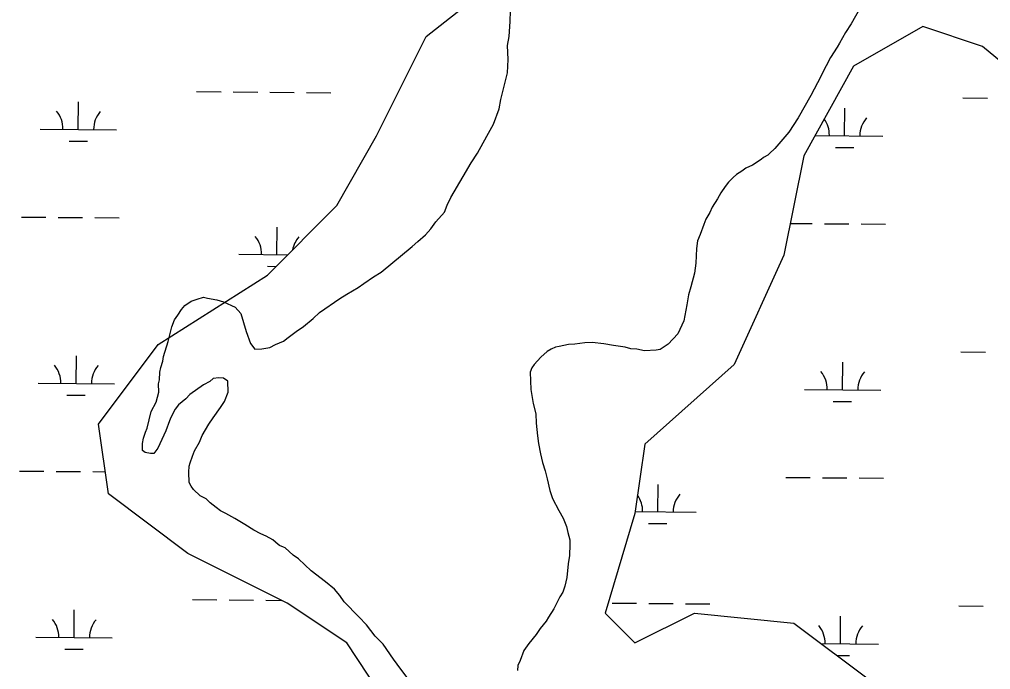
# Model space of a CAD drawing. Extents: x 3271442 to 3309282, y 752266 to 777610.
# Drawn here: x 3304785 to 3306057, y 772759 to 773610 of the extents above; entities that cross this region are included whole.
import ezdxf

# ---------------------------------------------------------------- set-up
doc = ezdxf.new("R2010")
doc.units = 0
doc.layers.add('V-SITE-VEGE', color=7, linetype='Continuous')
doc.layers.add('V-WETL-SWMP', color=7, linetype='Continuous')

msp = doc.modelspace()

# ---------------------------------------------------------------- linework, layer by layer
at = {"layer": 'V-SITE-VEGE'}
for points in [[(3304970.1, 773154.1), (3304972.8, 773162.6), (3304973.4, 773168.7), (3304979.6, 773188), (3304984.3, 773207.3), (3304987.8, 773216.6), (3304992.2, 773222.8), (3304997.3, 773229.9), (3305001.7, 773235.4), (3305009.9, 773241), (3305017.5, 773243.6), (3305025.8, 773246.1), (3305031.2, 773244.8), (3305043.5, 773242.9), (3305052, 773240.1), (3305067.5, 773233), (3305074.7, 773224.8), (3305081.6, 773201.4), (3305087.4, 773185.5), (3305093, 773178.1), (3305102.2, 773178.4), (3305112.8, 773180.3), (3305120.3, 773184.3), (3305130.9, 773188.5), (3305136.9, 773193.3), (3305147.3, 773201.3), (3305157, 773207.7), (3305169.6, 773218.1), (3305177.8, 773226), (3305204.7, 773244.5), (3305213.6, 773250.1), (3305228.6, 773259), (3305236.1, 773263.9), (3305248.8, 773272.7), (3305258.5, 773279.1), (3305299.4, 773312.6), (3305306.8, 773319), (3305316.5, 773327.7), (3305323.9, 773335.6), (3305330.4, 773345), (3305341.5, 773357.6), (3305345, 773366.8), (3305350, 773376.9), (3305365.9, 773404.2), (3305376.7, 773422.2), (3305384.7, 773434.6), (3305397, 773457.2), (3305405.6, 773472.8), (3305413.3, 773492.9), (3305415.2, 773505.2), (3305420.6, 773526), (3305424, 773539.9), (3305424.9, 773557.5), (3305424.3, 773575.8), (3305426.2, 773587.3), (3305427.8, 773607.2), (3305428.1, 773621)], [(3305885.7, 773624.1), (3305874.2, 773603.9), (3305866.9, 773592.9), (3305859, 773578.9), (3305856.1, 773573.5), (3305847.4, 773560.2), (3305841.6, 773549.3), (3305830.1, 773526.7), (3305821.5, 773510.4), (3305804.9, 773480.8), (3305792.6, 773462.1), (3305774.2, 773440.8), (3305767.5, 773434.5), (3305765.3, 773432.1), (3305759.3, 773428.9), (3305756.3, 773426.5), (3305745.1, 773419.2), (3305736.1, 773415.1), (3305730.9, 773411.1), (3305724.1, 773407), (3305719.7, 773403.1), (3305713.8, 773396.8), (3305709.4, 773391.3), (3305703.6, 773382.7), (3305699.2, 773374.9), (3305692, 773363.9), (3305689.1, 773357), (3305684.1, 773348.4), (3305681.2, 773341.4), (3305676.3, 773328.3), (3305672.8, 773319.8), (3305671.6, 773309.8), (3305670.7, 773290.7), (3305668.9, 773277.6), (3305664.1, 773259.9), (3305661.4, 773249.1), (3305658.8, 773236), (3305654.9, 773215.2), (3305647.1, 773198.2), (3305634.5, 773184.8), (3305624.1, 773177.5), (3305618.8, 773176.6), (3305603.5, 773176.1), (3305593.5, 773178), (3305585.8, 773178.5), (3305578.1, 773180.6), (3305562.8, 773183.1), (3305550.5, 773185), (3305535.1, 773186.8), (3305525.2, 773186.4), (3305512.3, 773184.5), (3305503.9, 773184.2), (3305491.8, 773181.5), (3305487.2, 773180.6), (3305481.2, 773178.1), (3305475.9, 773174.9), (3305467.8, 773167.7), (3305458.9, 773158.2), (3305456, 773153.6), (3305453.9, 773148.1), (3305454.7, 773125.3), (3305456.6, 773114.6), (3305457.6, 773107), (3305461.1, 773093.4), (3305461.5, 773081.2), (3305463.6, 773064.4), (3305464.7, 773054.5), (3305467.4, 773040.9), (3305470.1, 773029.5), (3305473.5, 773018.9), (3305476.2, 773008.3), (3305479.7, 772993.1), (3305483.2, 772982.6), (3305491.3, 772966.8), (3305497, 772957), (3305501.2, 772945.7), (3305503, 772938.1), (3305505.6, 772928.3), (3305505.8, 772922.2), (3305505.5, 772907.7), (3305503.6, 772896.9), (3305501.9, 772879.3)], [(3305299.5, 772738.8), (3305284.3, 772758.9), (3305274.7, 772772.3), (3305261.1, 772791.7), (3305250.8, 772802.1), (3305239.6, 772817), (3305229.3, 772827.4), (3305210.3, 772847.4), (3305204.7, 772855.6), (3305197.6, 772863.7), (3305185.8, 772873.3), (3305166.9, 772887.9), (3305150.4, 772903.4), (3305143.3, 772908.5), (3305133.1, 772918.1), (3305130.8, 772918.8), (3305125.3, 772920.9), (3305123.8, 772922.4), (3305116.7, 772928.3), (3305108.1, 772933.3), (3305101.1, 772936.1), (3305091.8, 772941.2), (3305080.1, 772948.4), (3305066.9, 772956.4), (3305055.2, 772962.9), (3305048.2, 772966.5), (3305042.7, 772970.9), (3305034.8, 772976.7), (3305029.3, 772981.9), (3305021.5, 772986.2), (3305012.9, 772994.3), (3305009.7, 772998.8), (3305007.2, 773003.3), (3305006.8, 773017), (3305007.3, 773024.7), (3305008.6, 773029.3), (3305011.4, 773037.8), (3305014.2, 773044.8), (3305020.7, 773056.5), (3305024.2, 773065), (3305032.9, 773079.8), (3305038.7, 773088.4), (3305048.2, 773101.7), (3305053.3, 773109.5), (3305058.3, 773121.9), (3305057.8, 773136.4), (3305052.3, 773140), (3305046.2, 773140.6), (3305038.6, 773139.6), (3305034.1, 773135.6), (3305025.8, 773131.5), (3305007.9, 773118.7), (3305002.8, 773113.2), (3304993.1, 773105.2), (3304988.7, 773099.7), (3304983, 773088.8), (3304981.6, 773084.2), (3304976.7, 773071), (3304968.8, 773054), (3304966, 773048.5), (3304960.9, 773041.5), (3304956.3, 773041.3), (3304949.4, 773042.6), (3304946.2, 773045.6), (3304945.9, 773054.7), (3304947.2, 773061.6), (3304950, 773069.4), (3304952.1, 773074.8), (3304957.5, 773096.4), (3304963.9, 773108.8), (3304967.3, 773121.9), (3304967, 773132.6), (3304968.3, 773138), (3304968.7, 773147.9), (3304970.1, 773154.1)], [(3305501.9, 772879.3), (3305499.2, 772867.7), (3305496.4, 772860), (3305492.8, 772853.8), (3305487.8, 772844.4), (3305484.9, 772838.2), (3305477.7, 772827.3), (3305474.8, 772821.8), (3305466.7, 772812.4), (3305461.6, 772804.6), (3305452.1, 772792.8), (3305445.5, 772783.4), (3305440.6, 772770.3), (3305437.8, 772764), (3305437.2, 772757.2)]]:
    msp.add_lwpolyline(points, dxfattribs=at)
at = {"layer": 'V-WETL-SWMP'}
for p, q in [((3305317.8, 773587.7), (3305499.9, 773730.9)), ((3305968.3, 773600.7), (3305877.3, 773548.6)), ((3306046.4, 773574.6), (3305968.3, 773600.7)), ((3305252.7, 773457.5), (3305317.8, 773587.7)), ((3306124.5, 773509.5), (3306046.4, 773574.6)), ((3305877.3, 773548.6), (3305812.2, 773431.4)), ((3305016.9, 773515.4), (3305048.9, 773515.1)), ((3305064.9, 773515), (3305096.9, 773514.7)), ((3305112.9, 773514.6), (3305144.9, 773514.3)), ((3305160.9, 773514.2), (3305192.9, 773513.9)), ((3306020.7, 773507.1), (3306052.7, 773506.9)), ((3304861.9, 773465.9), (3304862.2, 773501.9)), ((3305865.7, 773457.7), (3305866, 773493.7)), ((3304811.9, 773466.3), (3304911.9, 773465.5)), ((3305200.7, 773366.3), (3305252.7, 773457.5)), ((3305827, 773458), (3305915.7, 773457.2)), ((3304849.8, 773450.6), (3304873.8, 773450.4)), ((3305853.6, 773442.3), (3305877.6, 773442.1)), ((3305812.2, 773431.4), (3305786.2, 773301.2)), ((3305109.6, 773275.2), (3305200.7, 773366.3)), ((3304787.6, 773351.1), (3304819.6, 773350.8)), ((3304835.6, 773350.7), (3304867.6, 773350.4)), ((3304883.6, 773350.3), (3304915.6, 773350.1)), ((3305122, 773301.9), (3305122.3, 773337.9)), ((3305794.5, 773342.8), (3305823.3, 773342.6)), ((3305839.3, 773342.4), (3305871.3, 773342.2)), ((3305887.3, 773342), (3305919.3, 773341.8)), ((3305072, 773302.3), (3305136.2, 773301.8)), ((3305786.2, 773301.2), (3305721.1, 773158)), ((3305109.9, 773286.6), (3305120.9, 773286.5)), ((3304966.5, 773184), (3305109.6, 773275.2)), ((3304888.4, 773079.9), (3304966.5, 773184)), ((3306018, 773174.5), (3306050, 773174.2)), ((3304859.2, 773133.3), (3304859.5, 773169.3)), ((3305863, 773125), (3305863.3, 773161)), ((3305721.1, 773158), (3305604, 773053.8)), ((3304809.2, 773133.7), (3304909.2, 773132.9)), ((3305813, 773125.4), (3305913, 773124.6)), ((3304847.1, 773117.9), (3304871.1, 773117.7)), ((3305850.8, 773109.7), (3305874.8, 773109.5)), ((3304901.4, 772988.7), (3304888.4, 773079.9)), ((3305604, 773053.8), (3305591, 772962.7)), ((3304784.8, 773018.4), (3304816.8, 773018.2)), ((3304832.8, 773018), (3304864.8, 773017.8)), ((3304880.8, 773017.7), (3304897.3, 773017.5)), ((3305788.6, 773010.2), (3305820.6, 773009.9)), ((3305836.6, 773009.8), (3305868.6, 773009.5)), ((3305884.6, 773009.4), (3305916.6, 773009.1)), ((3305621.2, 772965.1), (3305621.5, 773001.1)), ((3305005.5, 772910.6), (3304901.4, 772988.7)), ((3305591, 772962.7), (3305552, 772832.5)), ((3305591.4, 772965.4), (3305671.2, 772964.7)), ((3305609, 772949.8), (3305633, 772949.6)), ((3305135.6, 772845.5), (3305005.5, 772910.6)), ((3305011.4, 772850.1), (3305043.4, 772849.8)), ((3305059.4, 772849.7), (3305091.4, 772849.4)), ((3305107.4, 772849.3), (3305128.4, 772849.1)), ((3305213.7, 772793.4), (3305135.6, 772845.5)), ((3305561.3, 772845.5), (3305593.3, 772845.3)), ((3305609.3, 772845.1), (3305641.3, 772844.9)), ((3305657.3, 772844.7), (3305689.3, 772844.5)), ((3306015.2, 772841.8), (3306047.2, 772841.5)), ((3304856.4, 772800.6), (3304856.7, 772836.6)), ((3305552, 772832.5), (3305591, 772793.4)), ((3305591, 772793.4), (3305669.1, 772832.5)), ((3305669.1, 772832.5), (3305799.2, 772819.5)), ((3305860.2, 772792.3), (3305860.5, 772828.3)), ((3305799.2, 772819.5), (3305903.3, 772741.3)), ((3304806.4, 772801), (3304906.4, 772800.2)), ((3305343.8, 772598.1), (3305213.7, 772793.4)), ((3305835.1, 772792.5), (3305910.2, 772791.9)), ((3304844.3, 772785.3), (3304868.3, 772785.1)), ((3305855.9, 772776.9), (3305872.1, 772776.8))]:
    msp.add_line(p, q, dxfattribs=at)
for centre, start, end in [((3304806.7, 773466.9), 358.7563, 40.2999), ((3304917.2, 773465.9), 138.7563, 180.2999), ((3305810.5, 773458.6), 358.7563, 36.2826), ((3305920.9, 773457.7), 138.7563, 180.2999), ((3305066.8, 773302.8), 358.7563, 40.2999), ((3305177.3, 773301.9), 138.7563, 169.8353), ((3304803.9, 773134.2), 358.7563, 40.2999), ((3304914.4, 773133.3), 138.7563, 180.2999), ((3305807.7, 773125.9), 358.7563, 40.2999), ((3305918.2, 773125), 138.7563, 180.2999), ((3305565.9, 772966.1), 358.7563, 35.9622), ((3305676.4, 772965.1), 138.7563, 180.2999), ((3304801.2, 772801.5), 358.7563, 40.2999), ((3304911.7, 772800.6), 138.7563, 180.2999), ((3305805, 772793.3), 358.7563, 40.2999), ((3305915.5, 772792.4), 138.7563, 180.2999)]:
    msp.add_arc(centre, 35.2, start, end, dxfattribs=at)

doc.saveas('drawing.dxf')
